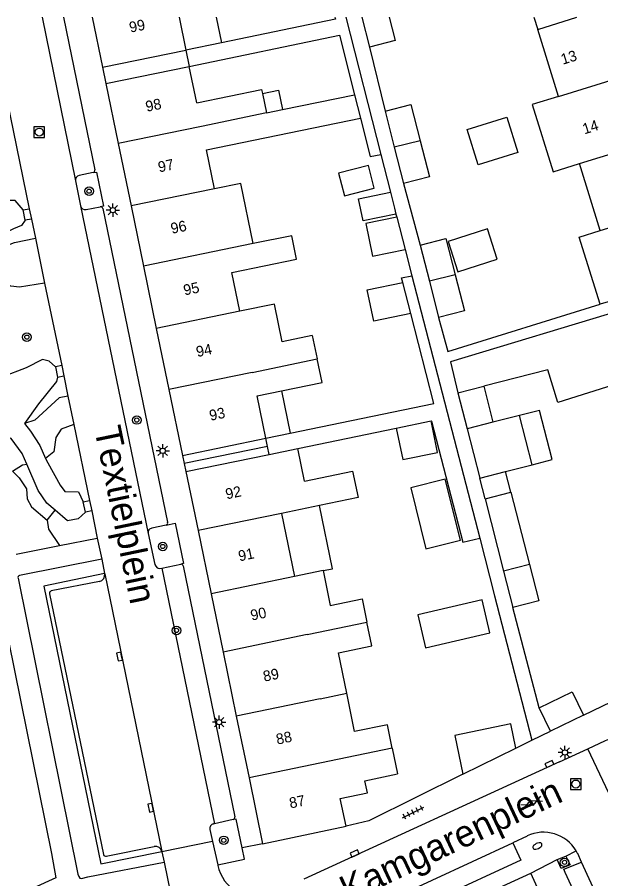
# Model space of a CAD drawing. Extents: x 132998 to 136004, y 396998 to 398512.
# Drawn here: x 133346.5 to 133401.2, y 398419.2 to 398500 of the extents above; entities that cross this region are included whole.
import ezdxf

# ---------------------------------------------------------------- set-up
doc = ezdxf.new("R2010")
doc.units = 0
for name, color, linetype in [('gg-afsc-erfafscheiding', 7, 'Continuous'), ('gg-afsc-muur', 7, 'Continuous'), ('gg-anno-huisnummerreeks BGT', 7, 'Continuous'), ('gg-anno-openbare ruimte label', 7, 'Continuous'), ('gg-bbg-bijgebouw', 7, 'Continuous'), ('gg-bbg-gedigitaliseerde bebouwing', 7, 'Continuous'), ('gg-bbg-gedigitaliseerde bijgebouw', 7, 'Continuous'), ('gg-bbg-gedigitaliseerde overbouw', 7, 'Continuous'), ('gg-bbg-hoofdgebouw', 7, 'Continuous'), ('gg-bbg-luifel en loopbrug', 7, 'Continuous'), ('gg-bbg-onder overbouw', 7, 'Continuous'), ('gg-bbg-pand overbouw', 7, 'Continuous'), ('gg-bbg-tussenscheiding', 7, 'Continuous'), ('gg-bbg-tussenscheiding niveau 01', 7, 'Continuous'), ('gg-knt-verharding', 7, 'Continuous'), ('gg-knt-verharding nz', 7, 'Continuous'), ('gg-kntw-greppel-droge sloot', 7, 'Continuous'), ('gt-grn-groengrens', 7, 'Continuous'), ('gt-grn-weggrens', 7, 'Continuous'), ('gt-symb-boom', 7, 'Continuous'), ('gt-symb-brandkraan', 7, 'Continuous'), ('gt-symb-gesloten verharding', 7, 'Continuous'), ('gt-symb-kolk', 7, 'Continuous'), ('gt-symb-lichtmast', 7, 'Continuous'), ('gt-symb-rioolschacht', 7, 'Continuous'), ('gt-symb-tegel verharding', 7, 'Continuous')]:
    doc.layers.add(name, color=color, linetype=linetype)

# ---------------------------------------------------------------- blocks, each defined once
blk = doc.blocks.new('gt0-RS')
at = {"layer": 'gt-symb-rioolschacht'}
blk.add_lwpolyline([(-0.5, -0.5), (0.5, -0.5), (0.5, 0.5), (-0.5, 0.5)], close=True, dxfattribs=at)
blk.add_circle((0, 0), 0.375, dxfattribs=at)
blk = doc.blocks.new('gt0-BOOM')
at = {"layer": 'gt-symb-boom'}
for radius in [0.4, 0.2]:
    blk.add_circle((0, 0), radius, dxfattribs=at)
blk = doc.blocks.new('gt0-LMAST')
at = {"layer": 'gt-symb-lichtmast'}
for p, q in [((-0.182, 0.173), (-0.447, 0.438)), ((-0.005, 0.246), (-0.005, 0.621)), ((0.172, 0.173), (0.437, 0.438)), ((-0.255, -0.004), (-0.63, -0.004)), ((-0.182, -0.181), (-0.447, -0.446)), ((-0.005, -0.254), (-0.005, -0.629)), ((0.437, -0.446), (0.172, -0.181)), ((0.245, -0.004), (0.62, -0.004))]:
    blk.add_line(p, q, dxfattribs=at)
blk.add_circle((-0.005, -0.004), 0.25, dxfattribs=at)
blk = doc.blocks.new('gt0-KOLK')
at = {"layer": 'gt-symb-kolk'}
blk.add_lwpolyline([(0, 0), (0.375, 0), (0.375, 0.4), (-0.375, 0.4), (-0.375, 0), (0, 0)], dxfattribs=at)
blk = doc.blocks.new('gt0-TEG1')
at = {"layer": 'gt-symb-tegel verharding'}
for p, q in [((-1.125, 0), (1.125, 0)), ((-0.9, -0.25), (-0.9, 0.25)), ((-0.45, -0.25), (-0.45, 0.25)), ((0, -0.25), (0, 0.25)), ((0.45, -0.25), (0.45, 0.25)), ((0.9, -0.25), (0.9, 0.25))]:
    blk.add_line(p, q, dxfattribs=at)
blk = doc.blocks.new('gt0-BR')
at = {"layer": 'gt-symb-brandkraan'}
for centre, radius, start, end in [((-0.244, 0), 0.206, 107.56694, 252.43307), ((0.599, -2.664), 3, 106.89205, 107.56694), ((0, -0.691), 0.938, 73.10799, 106.89205), ((-0.599, -2.664), 3, 72.43309, 73.10799), ((0.244, 0), 0.206, 287.56695, 72.43309), ((0.599, 2.664), 3, 252.43307, 253.10797), ((0, 0.691), 0.938, 253.10797, 286.89206), ((-0.599, 2.664), 3, 286.89206, 287.56695)]:
    blk.add_arc(centre, radius, start, end, dxfattribs=at)
blk = doc.blocks.new('gt0-GESVH1')
at = {"layer": 'gt-symb-gesloten verharding'}
for p, q in [((-0.992, -0.261), (0.008, 0.239)), ((0.008, -0.261), (-0.992, 0.239)), ((0.008, 0.239), (1.008, -0.261)), ((1.008, 0.239), (0.008, -0.261))]:
    blk.add_line(p, q, dxfattribs=at)

msp = doc.modelspace()

# ---------------------------------------------------------------- linework, layer by layer
at = {"layer": 'gg-afsc-erfafscheiding'}
for p, q in [((133377.324, 398500), (133380.597, 398487.138)), ((133379.536, 398497.196), (133380.994, 398491.194)), ((133380.597, 398487.138), (133381.498, 398483.595)), ((133382.734, 398484.414), (133384.284, 398478.628)), ((133382.024, 398481.534), (133382.099, 398481.246)), ((133382.882, 398478.216), (133383.516, 398475.763)), ((133383.516, 398475.763), (133389.882, 398451.141)), ((133372.816, 398459.563), (133382.044, 398461.468)), ((133389.882, 398451.141), (133391.28, 398445.735)), ((133391.28, 398445.735), (133394.777, 398432.209)), ((133395.47, 398435.25), (133392.992, 398444.664))]:
    msp.add_line(p, q, dxfattribs=at)
for points in [[(133376.293, 398500), (133376.34, 398499.816), (133365.658, 398497.611)], [(133362.632, 398495.395), (133376.725, 398498.304), (133378.142, 398492.733)], [(133378.697, 398490.55), (133379.616, 398486.935), (133380.597, 398487.138)], [(133382.651, 398475.117), (133382.536, 398475.561), (133383.516, 398475.763)], [(133386.022, 398471.846), (133386.881, 398468.646), (133401.166, 398473.084)], [(133372.096, 398460.988), (133385.584, 398463.771), (133383.403, 398472.207)], [(133385.309, 398462.142), (133385.362, 398462.121), (133388.294, 398450.782), (133389.882, 398451.141)]]:
    msp.add_lwpolyline(points, dxfattribs=at)
at = {"layer": 'gg-afsc-muur'}
for p, q in [((133399.62, 398434.55), (133409.747, 398439.443)), ((133394.777, 398432.209), (133396.52, 398433.07)), ((133393.26, 398431.459), (133394.777, 398432.209))]:
    msp.add_line(p, q, dxfattribs=at)
msp.add_lwpolyline([(133388.294, 398429.032), (133379.48, 398424.65), (133377.34, 398424.14)], dxfattribs=at)
at = {"layer": 'gg-bbg-bijgebouw'}
for p, q in [((133396.52, 398433.07), (133395.47, 398435.25)), ((133399.62, 398434.55), (133396.52, 398433.07)), ((133388.294, 398429.032), (133393.26, 398431.459))]:
    msp.add_line(p, q, dxfattribs=at)
msp.add_lwpolyline([(133395.47, 398435.25), (133398.56, 398436.73), (133399.62, 398434.55)], dxfattribs=at)
at = {"layer": 'gg-bbg-gedigitaliseerde bebouwing'}
for p, q in [((133361.669, 398500), (133362.317, 398496.922)), ((133394.969, 398500), (133395.322, 398498.863)), ((133397.278, 398492.572), (133395.322, 398498.863)), ((133363.329, 398491.973), (133362.632, 398495.395)), ((133369.492, 398492.838), (133369.866, 398491.025)), ((133371.378, 398491.337), (133378.142, 398492.733)), ((133378.142, 398492.733), (133378.697, 398490.55)), ((133369.866, 398491.025), (133371.378, 398491.337)), ((133364.233, 398487.565), (133378.697, 398490.55)), ((133364.987, 398483.916), (133364.233, 398487.565)), ((133401.19, 398479.99), (133399.234, 398486.281)), ((133367.36, 398472.429), (133366.611, 398476.056)), ((133403.155, 398473.668), (133401.166, 398473.084)), ((133374.173, 398470.161), (133374.627, 398467.958)), ((133368.998, 398464.499), (133371.273, 398464.968)), ((133369.821, 398460.518), (133368.998, 398464.499)), ((133373.446, 398456.51), (133372.816, 398459.563)), ((133374.856, 398454.214), (133371.273, 398453.475)), ((133371.273, 398453.475), (133372.494, 398447.553)), ((133375.18, 398448.107), (133372.494, 398447.553)), ((133375.18, 398448.107), (133375.852, 398444.848)), ((133381.678, 398431.449), (133382.18, 398429.05))]:
    msp.add_line(p, q, dxfattribs=at)
for points in [[(133363.329, 398491.973), (133369.411, 398493.228), (133369.492, 398492.838)], [(133397.278, 398492.572), (133394.811, 398491.806), (133396.764, 398485.514), (133399.234, 398486.281)], [(133368.621, 398478.769), (133367.452, 398484.425), (133364.987, 398483.916)], [(133401.166, 398473.084), (133399.213, 398479.376), (133401.19, 398479.99)], [(133366.611, 398476.056), (133372.696, 398477.312), (133372.242, 398479.516), (133368.621, 398478.769)], [(133374.173, 398470.161), (133371.338, 398469.576), (133370.61, 398473.1), (133367.36, 398472.429)], [(133371.273, 398464.968), (133375.082, 398465.754), (133374.627, 398467.958)], [(133373.446, 398456.51), (133377.958, 398457.441), (133378.47, 398454.96), (133374.856, 398454.214)], [(133375.852, 398444.848), (133378.848, 398445.466), (133379.303, 398443.263)], [(133377.406, 398436.618), (133376.623, 398440.413), (133379.758, 398441.059), (133379.303, 398443.263)], [(133381.678, 398431.449), (133381.214, 398433.665), (133378.146, 398433.032), (133377.406, 398436.618)]]:
    msp.add_lwpolyline(points, dxfattribs=at)
at = {"layer": 'gg-bbg-gedigitaliseerde bijgebouw'}
for p, q in [((133378.817, 398500), (133379.536, 398497.196)), ((133380.994, 398491.194), (133381.864, 398487.804)), ((133381.864, 398487.804), (133382.734, 398484.414)), ((133382.099, 398481.246), (133382.882, 398478.216)), ((133384.284, 398478.628), (133385.153, 398475.237)), ((133383.403, 398472.207), (133382.651, 398475.117)), ((133385.153, 398475.237), (133386.022, 398471.846)), ((133387.575, 398475.858), (133388.444, 398472.468)), ((133388.444, 398472.468), (133386.022, 398471.846)), ((133387.832, 398464.786), (133390.254, 398465.406)), ((133390.254, 398465.406), (133391.123, 398462.016)), ((133387.832, 398464.786), (133388.701, 398461.395)), ((133393.603, 398462.652), (133391.123, 398462.016)), ((133394.787, 398458.032), (133393.603, 398462.652)), ((133388.701, 398461.395), (133389.885, 398456.775)), ((133389.885, 398456.775), (133392.307, 398457.396)), ((133392.307, 398457.396), (133394.787, 398458.032)), ((133390.383, 398454.83), (133392.805, 398455.453)), ((133392.805, 398455.453), (133394.544, 398448.675)), ((133390.383, 398454.83), (133392.122, 398448.054)), ((133392.122, 398448.054), (133392.992, 398444.664))]:
    msp.add_line(p, q, dxfattribs=at)
for points in [[(133381.399, 398500), (133381.958, 398497.817), (133379.536, 398497.196)], [(133380.994, 398491.194), (133383.416, 398491.816), (133384.286, 398488.425)], [(133384.286, 398488.425), (133385.156, 398485.034), (133382.734, 398484.414)], [(133382.099, 398481.246), (133379.189, 398480.646), (133379.821, 398477.585), (133382.882, 398478.216)], [(133384.284, 398478.628), (133386.706, 398479.248), (133387.575, 398475.858)], [(133383.403, 398472.207), (133379.941, 398471.493), (133379.334, 398474.432), (133382.651, 398475.117)], [(133383.406, 398455.864), (133384.826, 398450.167), (133388.067, 398450.975), (133386.648, 398456.672), (133383.406, 398455.864)], [(133394.544, 398448.675), (133395.414, 398445.284), (133392.992, 398444.664)], [(133384.795, 398440.86), (133390.828, 398442.281), (133390.098, 398445.377), (133384.066, 398443.956), (133384.795, 398440.86)], [(133393.26, 398431.459), (133392.789, 398433.743), (133387.545, 398432.66), (133388.294, 398429.032)]]:
    msp.add_lwpolyline(points, dxfattribs=at)
at = {"layer": 'gg-bbg-gedigitaliseerde overbouw'}
for p, q in [((133369.977, 398459.764), (133369.821, 398460.518)), ((133370.133, 398459.009), (133369.977, 398459.764))]:
    msp.add_line(p, q, dxfattribs=at)
at = {"layer": 'gg-bbg-hoofdgebouw'}
for p, q in [((133353.513, 398500), (133354.482, 398495.306)), ((133354.797, 398493.778), (133355.958, 398488.154)), ((133355.958, 398488.154), (133357.166, 398482.302)), ((133357.166, 398482.302), (133358.334, 398476.645)), ((133358.334, 398476.645), (133359.537, 398470.814)), ((133359.537, 398470.814), (133360.72, 398465.087)), ((133360.72, 398465.087), (133361.996, 398458.903)), ((133370.133, 398459.009), (133372.816, 398459.563)), ((133362.307, 398457.394), (133363.449, 398451.86)), ((133363.449, 398451.86), (133364.672, 398445.938)), ((133364.672, 398445.938), (133365.799, 398440.476)), ((133365.799, 398440.476), (133367.037, 398434.478)), ((133367.037, 398434.478), (133368.235, 398428.675)), ((133368.235, 398428.675), (133369.51, 398422.5)), ((133369.51, 398422.5), (133377.34, 398424.14))]:
    msp.add_line(p, q, dxfattribs=at)
msp.add_lwpolyline([(133377.34, 398424.14), (133376.8, 398426.73), (133379.34, 398427.27), (133379.1, 398428.41), (133382.18, 398429.05)], dxfattribs=at)
at = {"layer": 'gg-bbg-luifel en loopbrug'}
for p, q in [((133365.155, 398500), (133365.658, 398497.611)), ((133365.658, 398497.611), (133362.317, 398496.922)), ((133371.273, 398464.968), (133372.096, 398460.988)), ((133382.044, 398461.468), (133385.309, 398462.142)), ((133369.821, 398460.518), (133372.096, 398460.988)), ((133392.805, 398455.453), (133392.307, 398457.396)), ((133390.383, 398454.83), (133389.885, 398456.775))]:
    msp.add_line(p, q, dxfattribs=at)
for points in [[(133369.492, 398492.838), (133371.003, 398493.151), (133371.378, 398491.337)], [(133388.712, 398489.47), (133392.419, 398490.621), (133393.446, 398487.312), (133389.739, 398486.161), (133388.712, 398489.47)], [(133379.984, 398483.975), (133379.446, 398486.09), (133376.645, 398485.378), (133377.183, 398483.263), (133379.984, 398483.975)], [(133382.024, 398481.534), (133378.932, 398480.896), (133378.503, 398482.978), (133381.498, 398483.595)], [(133381.498, 398483.595), (133381.881, 398482.088), (133382.024, 398481.534)], [(133387.83, 398476.121), (133391.531, 398477.304), (133390.62, 398480.155), (133386.919, 398478.972), (133387.83, 398476.121)], [(133403.482, 398472.617), (133387.131, 398467.675), (133387.832, 398464.786)], [(133402.963, 398465.684), (133397.218, 398463.889), (133396.268, 398466.946), (133390.254, 398465.406)], [(133394.787, 398458.032), (133396.672, 398458.515), (133395.488, 398463.135), (133393.603, 398462.652)], [(133382.044, 398461.468), (133382.652, 398458.519), (133385.917, 398459.192), (133385.309, 398462.142)], [(133375.18, 398448.107), (133376.077, 398448.292), (133374.856, 398454.214)]]:
    msp.add_lwpolyline(points, dxfattribs=at)
at = {"layer": 'gg-bbg-onder overbouw'}
for p, q in [((133354.482, 398495.306), (133362.317, 398496.922)), ((133354.797, 398493.778), (133362.632, 398495.395)), ((133361.996, 398458.903), (133369.821, 398460.518)), ((133362.307, 398457.394), (133370.133, 398459.009))]:
    msp.add_line(p, q, dxfattribs=at)
at = {"layer": 'gg-bbg-pand overbouw'}
for p, q in [((133362.317, 398496.922), (133362.632, 398495.395)), ((133354.482, 398495.306), (133354.797, 398493.778)), ((133361.996, 398458.903), (133362.151, 398458.149)), ((133362.151, 398458.149), (133362.307, 398457.394))]:
    msp.add_line(p, q, dxfattribs=at)
at = {"layer": 'gg-bbg-tussenscheiding'}
for p, q in [((133395.322, 398498.863), (133398.98, 398500)), ((133397.278, 398492.572), (133403.04, 398494.361)), ((133369.866, 398491.025), (133363.778, 398489.768)), ((133363.778, 398489.768), (133355.958, 398488.154)), ((133384.286, 398488.425), (133381.864, 398487.804)), ((133399.234, 398486.281), (133404.995, 398488.072)), ((133364.987, 398483.916), (133357.166, 398482.302)), ((133401.19, 398479.99), (133406.951, 398481.78)), ((133368.621, 398478.769), (133358.334, 398476.645)), ((133387.575, 398475.858), (133385.153, 398475.237)), ((133367.36, 398472.429), (133359.537, 398470.814)), ((133368.543, 398466.702), (133374.627, 398467.958)), ((133368.543, 398466.702), (133360.72, 398465.087)), ((133391.123, 398462.016), (133388.701, 398461.395)), ((133371.273, 398453.475), (133363.449, 398451.86)), ((133394.544, 398448.675), (133392.122, 398448.054)), ((133372.494, 398447.553), (133364.672, 398445.938)), ((133373.705, 398442.108), (133379.303, 398443.263)), ((133373.705, 398442.108), (133365.799, 398440.476)), ((133374.894, 398436.099), (133377.406, 398436.618)), ((133374.894, 398436.099), (133367.037, 398434.478)), ((133381.678, 398431.449), (133368.235, 398428.675))]:
    msp.add_line(p, q, dxfattribs=at)
at = {"layer": 'gg-bbg-tussenscheiding niveau 01'}
msp.add_line((133369.977, 398459.764), (133362.151, 398458.149), dxfattribs=at)
at = {"layer": 'gg-knt-verharding'}
for p, q in [((133350.833, 398500), (133353.779, 398485.689)), ((133344.577, 398496.766), (133347.618, 398482.049)), ((133353.623, 398485.43), (133352.294, 398485.172)), ((133351.947, 398484.659), (133352.423, 398482.319)), ((133347.04, 398481.93), (133347.618, 398482.049)), ((133347.232, 398480.96), (133347.04, 398481.93)), ((133347.618, 398482.049), (133347.82, 398481.074)), ((133352.957, 398481.965), (133354.281, 398482.23)), ((133354.527, 398482.068), (133360.595, 398452.653)), ((133347.82, 398481.074), (133347.232, 398480.96)), ((133347.82, 398481.074), (133348.187, 398479.297)), ((133348.187, 398479.297), (133349.059, 398475.074)), ((133349.059, 398475.074), (133350.659, 398467.333)), ((133350.659, 398467.333), (133350.067, 398467.205)), ((133350.067, 398467.205), (133350.266, 398466.244)), ((133350.659, 398467.333), (133350.859, 398466.367)), ((133350.266, 398466.244), (133350.859, 398466.367)), ((133350.859, 398466.367), (133351.248, 398464.482)), ((133351.248, 398464.482), (133351.8, 398461.81)), ((133351.8, 398461.81), (133353.273, 398454.683)), ((133352.68, 398454.56), (133353.273, 398454.683)), ((133352.886, 398453.577), (133352.68, 398454.56)), ((133353.273, 398454.683), (133353.474, 398453.708)), ((133353.474, 398453.708), (133352.886, 398453.577)), ((133353.474, 398453.708), (133353.999, 398451.166)), ((133360.445, 398452.385), (133359.125, 398452.094)), ((133350.451, 398450.462), (133353.999, 398451.166)), ((133353.999, 398451.166), (133354.41, 398449.178)), ((133346.395, 398449.657), (133350.451, 398450.462)), ((133354.41, 398449.178), (133346.701, 398447.645)), ((133354.41, 398449.178), (133354.688, 398447.834)), ((133360.052, 398448.352), (133361.839, 398448.719)), ((133362.04, 398448.558), (133366.903, 398425.032)), ((133354.688, 398447.834), (133354.691, 398447.819)), ((133354.205, 398447.103), (133349.673, 398446.204)), ((133349.518, 398445.947), (133354.572, 398421.479)), ((133397.362, 398430.191), (133400.011, 398431.414)), ((133403.694, 398423.606), (133400.011, 398431.414)), ((133397.362, 398430.191), (133373.383, 398419.181)), ((133364.992, 398424.373), (133364.901, 398424.353)), ((133366.749, 398424.759), (133364.992, 398424.373)), ((133364.568, 398423.839), (133364.819, 398422.708)), ((133364.819, 398422.708), (133360.063, 398421.728)), ((133364.819, 398422.708), (133365.303, 398420.532)), ((133378.344, 398415.836), (133392.996, 398422.602)), ((133394.324, 398423.227), (133392.996, 398422.602)), ((133392.996, 398422.602), (133393.748, 398420.958)), ((133354.846, 398421.343), (133359.347, 398422.239)), ((133360.053, 398421.774), (133360.063, 398421.728)), ((133360.063, 398421.728), (133360.257, 398420.784)), ((133393.748, 398420.958), (133378.339, 398413.893)), ((133397.144, 398421.02), (133397.971, 398421.343)), ((133399.445, 398420.77), (133399.07, 398421.592)), ((133365.303, 398420.532), (133365.316, 398420.474)), ((133342.626, 398395.89), (133394.664, 398419.751)), ((133398.389, 398411.735), (133394.664, 398419.751))]:
    msp.add_line(p, q, dxfattribs=at)
for points in [[(133353.623, 398485.43), (133353.909, 398485.486), (133354.588, 398482.292), (133354.281, 398482.23)], [(133330.417, 398453.761), (133342.633, 398456.307), (133345.06, 398444.459), (133349.693, 398421.597), (133350.113, 398419.319), (133326.352, 398408.476)], [(133360.445, 398452.385), (133361.298, 398452.573), (133362.081, 398448.769), (133361.839, 398448.719)], [(133358.776, 398451.6), (133359.399, 398448.68), (133359.487, 398448.515), (133359.602, 398448.387), (133359.798, 398448.32), (133360.052, 398448.352)], [(133354.688, 398447.834), (133348.967, 398446.655), (133354.333, 398420.625), (133360.053, 398421.774)], [(133346.571, 398447.388), (133352.179, 398419.658), (133352.271, 398419.423), (133352.361, 398419.27), (133352.522, 398419.253), (133353.108, 398419.394), (133360.257, 398420.784)], [(133400.011, 398431.414), (133401.688, 398432.192), (133403.1, 398432.752), (133417.885, 398439.577), (133420.886, 398440.952)], [(133367.592, 398422.104), (133367.02, 398424.819), (133366.749, 398424.759)], [(133365.303, 398420.532), (133367.811, 398421.065), (133367.592, 398422.104)], [(133397.971, 398421.343), (133398.359, 398420.51), (133397.532, 398420.187), (133397.144, 398421.02)], [(133360.257, 398420.784), (133360.862, 398417.855), (133360.916, 398417.456)], [(133400.141, 398414.916), (133397.912, 398419.795), (133397.786, 398420.114), (133399.445, 398420.77)], [(133409.199, 398399.615), (133401.768, 398415.672), (133399.445, 398420.77)]]:
    msp.add_lwpolyline(points, dxfattribs=at)
for centre, radius, start, end in [((133353.501, 398485.68), 0.278, 296.01096, 1.86654), ((133352.388, 398484.734), 0.448, 102.15183, 189.69829), ((133352.87, 398482.413), 0.457, 191.91858, 280.99892), ((133354.294, 398481.982), 0.249, 20.32207, 92.94519), ((133360.39, 398452.592), 0.214, 284.95505, 16.57334), ((133359.196, 398451.674), 0.426, 99.57538, 189.94391), ((133361.859, 398448.538), 0.182, 6.30753, 96.30336), ((133346.723, 398447.472), 0.174, 97.36333, 208.97276), ((133354.09, 398447.704), 0.612, 280.84245, 10.8225), ((133349.727, 398445.996), 0.215, 104.51454, 193.29602), ((133366.662, 398424.988), 0.245, 290.87506, 10.27003), ((133364.962, 398423.948), 0.409, 98.63341, 195.49143), ((133395.871, 398420.011), 3.569, 30.778, 115.68454), ((133359.459, 398421.64), 0.609, 12.71093, 100.54805), ((133395.605, 398419.87), 3.869, 26.43129, 30.55999), ((133354.795, 398421.584), 0.246, 205.22928, 281.97568), ((133368.96, 398421.212), 3.718, 191.45131, 288.70994)]:
    msp.add_arc(centre, radius, start, end, dxfattribs=at)
at = {"layer": 'gg-knt-verharding nz'}
for p, q in [((133348.811, 398500), (133351.947, 398484.659)), ((133352.423, 398482.319), (133358.776, 398451.6)), ((133354.691, 398447.819), (133360.053, 398421.774)), ((133360.052, 398448.352), (133364.992, 398424.373))]:
    msp.add_line(p, q, dxfattribs=at)
at = {"layer": 'gg-kntw-greppel-droge sloot'}
for points in [[(133347.04, 398481.93), (133346.298, 398482.807), (133344.019, 398482.814), (133342.511, 398482.325), (133340.305, 398481.338)], [(133347.232, 398480.96), (133346.878, 398480.456), (133346.147, 398480.168), (133344.955, 398479.553), (133343.636, 398479.124), (133342.214, 398478.98), (133341.37, 398478.836)], [(133350.067, 398467.205), (133349.474, 398467.751), (133348.858, 398467.91), (133347.311, 398467.141), (133345.026, 398466.24), (133343.933, 398465.88), (133342.764, 398465.663)], [(133350.266, 398466.244), (133350.179, 398465.834), (133348.484, 398463.746), (133347.159, 398461.898)], [(133347.159, 398461.898), (133347.72, 398461.178), (133348.607, 398459.831), (133349.146, 398458.639)], [(133347.394, 398458.103), (133346.948, 398459.108), (133345.93, 398460.512), (133344.822, 398460.82), (133342.438, 398460.764), (133341.052, 398461.134)], [(133349.146, 398458.639), (133349.343, 398458.203), (133350.503, 398456.125), (133350.959, 398455.536), (133352.24, 398455.497), (133352.68, 398454.56)], [(133350.03, 398453.775), (133349.252, 398454.425), (133348.451, 398455.627), (133347.394, 398458.103)], [(133352.886, 398453.577), (133352.213, 398452.956), (133351.206, 398452.79), (133350.03, 398453.775)]]:
    msp.add_lwpolyline(points, dxfattribs=at)
at = {"layer": 'gt-grn-groengrens'}
msp.add_line((133349.309, 398452.844), (133350.03, 398453.775), dxfattribs=at)
for points in [[(133349.059, 398475.074), (133346.705, 398474.693), (133345.877, 398474.795), (133345.046, 398475.243), (133344.658, 398475.857), (133344.477, 398476.888), (133344.693, 398477.979), (133345.102, 398478.441), (133346.224, 398478.891), (133348.187, 398479.297)], [(133351.248, 398464.482), (133350.436, 398464.301), (133348.122, 398462.23), (133347.159, 398461.898)], [(133351.8, 398461.81), (133350.622, 398461.366), (133350.11, 398460.578), (133349.913, 398459.245), (133349.146, 398458.639)], [(133346.049, 398457.444), (133346.985, 398458.026), (133347.394, 398458.103)], [(133346.049, 398457.444), (133346.666, 398456.816), (133347.354, 398455.765), (133347.43, 398454.829), (133347.825, 398454.08), (133349.309, 398452.844)], [(133349.309, 398452.844), (133349.425, 398452.011), (133350.451, 398450.462)]]:
    msp.add_lwpolyline(points, dxfattribs=at)
at = {"layer": 'gt-grn-weggrens'}
for p, q in [((133369.51, 398422.5), (133367.592, 398422.104)), ((133397.971, 398421.343), (133398.937, 398421.837)), ((133394.664, 398419.751), (133397.144, 398421.02))]:
    msp.add_line(p, q, dxfattribs=at)

# ---------------------------------------------------------------- block references
at = {"layer": 'gt-symb-boom'}
for p in [(133353.23, 398483.688), (133347.388, 398470.003), (133357.707, 398462.23), (133360.137, 398450.374), (133361.427, 398442.504), (133365.867, 398422.823), (133397.837, 398420.756)]:
    msp.add_blockref('gt0-BOOM', p, dxfattribs=at)
at = {"layer": 'gt-symb-brandkraan', "rotation": -153.76806006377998}
msp.add_blockref('gt0-BR', (133395.295, 398422.29), dxfattribs=at)
at = {"layer": 'gt-symb-gesloten verharding', "rotation": 23.694971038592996}
msp.add_blockref('gt0-GESVH1', (133394.742, 398426.324), dxfattribs=at)
at = {"layer": 'gt-symb-kolk'}
for p, rotation in [((133356.282, 398440.089), 101.63595874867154), ((133396.508, 398429.797), 24.823140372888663), ((133359.201, 398425.913), 101.63595874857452), ((133378.235, 398421.401), 24.515070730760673)]:
    msp.add_blockref('gt0-KOLK', p, dxfattribs=dict(at, rotation=rotation))
at = {"layer": 'gt-symb-lichtmast'}
for p in [(133355.464, 398481.917), (133360.138, 398459.346), (133365.44, 398433.909), (133397.875, 398431.057)]:
    msp.add_blockref('gt0-LMAST', p, dxfattribs=at)
at = {"layer": 'gt-symb-rioolschacht'}
for p in [(133348.551, 398489.224), (133398.9, 398428.103)]:
    msp.add_blockref('gt0-RS', p, dxfattribs=at)
at = {"layer": 'gt-symb-tegel verharding', "rotation": 26.43687291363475}
msp.add_blockref('gt0-TEG1', (133383.629, 398425.444), dxfattribs=at)

# ---------------------------------------------------------------- texts
at = {"layer": 'gg-anno-huisnummerreeks BGT'}
for s, rotation, p in [('99', 11.7, (133357.103, 398498.547)), ('13', 17.3, (133397.671, 398495.54)), ('98', 11.7, (133358.635, 398491.126)), ('14', 17.3, (133399.701, 398489.01)), ('97', 11.7, (133359.807, 398485.446)), ('96', 11.7, (133360.996, 398479.687)), ('95', 11.7, (133362.189, 398473.907)), ('94', 11.7, (133363.382, 398468.129)), ('93', 11.7, (133364.615, 398462.155)), ('92', 11.7, (133366.135, 398454.788)), ('91', 11.7, (133367.336, 398448.974)), ('90', 11.7, (133368.482, 398443.42)), ('89', 11.7, (133369.665, 398437.69)), ('88', 11.7, (133370.882, 398431.79)), ('87', 11.7, (133372.118, 398425.806))]:
    msp.add_text(s, height=1, rotation=rotation, dxfattribs=at).set_placement(p)
at = {"layer": 'gg-anno-openbare ruimte label'}
for s, rotation, p in [('Textielplein', 281.7, (133353.705, 398461.394)), ('Kamgarenplein', 25.2, (133377.504, 398416.953))]:
    msp.add_text(s, height=2.5, rotation=rotation, dxfattribs=at).set_placement(p)

doc.saveas('drawing.dxf')
